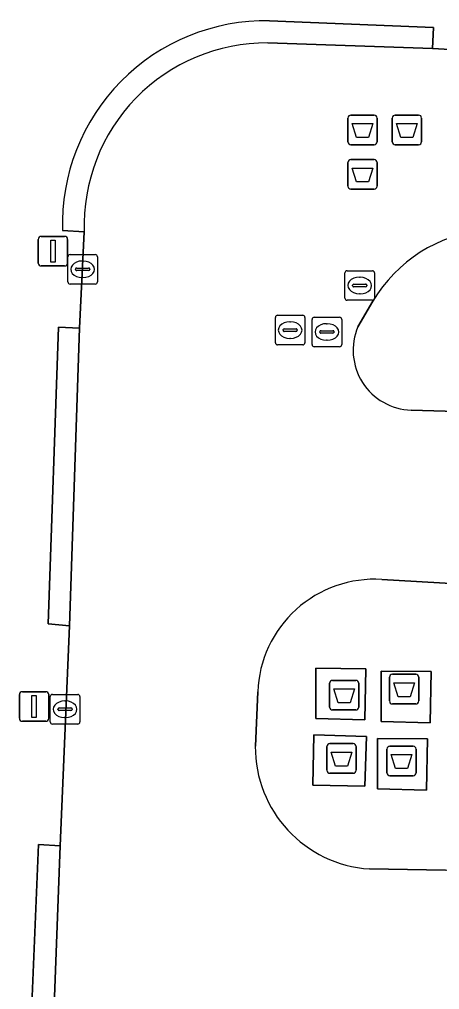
# Model space of a CAD drawing. Extents: x 160888 to 161385, y 386490 to 386908.
# Drawn here: x 161271.05 to 161285.25, y 386751.46 to 386784.23 of the extents above; entities that cross this region are included whole.
import ezdxf

# ---------------------------------------------------------------- set-up
doc = ezdxf.new("R2010")
doc.units = 0
for name, color, linetype in [('IMGEO_Afval_apart_plaats', 7, 'Continuous'), ('IMGEO_Kolk', 7, 'Continuous'), ('IMGEO_Lichtmast', 7, 'Continuous'), ('IMGEO_Rijbaan_lokaal_open', 7, 'Continuous'), ('IMGEO_Rioolput', 7, 'Continuous'), ('IMGEO_Verkeerseiland_open', 7, 'Continuous'), ('IMGEO_Voetpad_gesloten', 7, 'Continuous'), ('IMGEO_Voetpad_open', 7, 'Continuous')]:
    doc.layers.add(name, color=color, linetype=linetype)

msp = doc.modelspace()

# ---------------------------------------------------------------- linework, layer by layer
at = {"layer": 'IMGEO_Afval_apart_plaats'}
for p, q in [((161282.146, 386780.099), (161282.146, 386780.899)), ((161282.146, 386780.899), (161282.146, 386780.099)), ((161282.246, 386780.999), (161283.036, 386780.999)), ((161283.036, 386780.999), (161282.246, 386780.999)), ((161283.136, 386780.899), (161283.136, 386780.099)), ((161283.136, 386780.099), (161283.136, 386780.899)), ((161283.646, 386780.099), (161283.646, 386780.899)), ((161283.646, 386780.899), (161283.646, 386780.099)), ((161283.746, 386780.999), (161284.536, 386780.999)), ((161284.536, 386780.999), (161283.746, 386780.999)), ((161284.636, 386780.899), (161284.636, 386780.099)), ((161284.636, 386780.099), (161284.636, 386780.899)), ((161283.036, 386779.999), (161282.246, 386779.999)), ((161282.246, 386779.999), (161283.036, 386779.999)), ((161284.536, 386779.999), (161283.746, 386779.999)), ((161283.746, 386779.999), (161284.536, 386779.999)), ((161282.146, 386778.599), (161282.146, 386779.399)), ((161282.146, 386779.399), (161282.146, 386778.599)), ((161282.246, 386779.499), (161283.036, 386779.499)), ((161283.036, 386779.499), (161282.246, 386779.499)), ((161283.136, 386779.399), (161283.136, 386778.599)), ((161283.136, 386778.599), (161283.136, 386779.399)), ((161283.036, 386778.499), (161282.246, 386778.499)), ((161282.246, 386778.499), (161283.036, 386778.499)), ((161283.551, 386761.211), (161283.551, 386762.011)), ((161283.551, 386762.011), (161283.551, 386761.211)), ((161283.651, 386762.111), (161284.441, 386762.111)), ((161284.441, 386762.111), (161283.651, 386762.111)), ((161284.541, 386762.011), (161284.541, 386761.211)), ((161284.541, 386761.211), (161284.541, 386762.011)), ((161281.527, 386761.006), (161281.527, 386761.806)), ((161281.527, 386761.806), (161281.527, 386761.006)), ((161281.627, 386761.906), (161282.417, 386761.906)), ((161282.417, 386761.906), (161281.627, 386761.906)), ((161282.517, 386761.806), (161282.517, 386761.006)), ((161282.517, 386761.006), (161282.517, 386761.806)), ((161284.441, 386761.111), (161283.651, 386761.111)), ((161283.651, 386761.111), (161284.441, 386761.111)), ((161282.417, 386760.906), (161281.627, 386760.906)), ((161281.627, 386760.906), (161282.417, 386760.906)), ((161281.537, 386759.768), (161282.327, 386759.768)), ((161282.327, 386759.768), (161281.537, 386759.768)), ((161281.437, 386758.868), (161281.437, 386759.668)), ((161281.437, 386759.668), (161281.437, 386758.868)), ((161282.427, 386759.668), (161282.427, 386758.868)), ((161282.427, 386758.868), (161282.427, 386759.668)), ((161283.465, 386758.783), (161283.465, 386759.583)), ((161283.465, 386759.583), (161283.465, 386758.783)), ((161283.565, 386759.683), (161284.355, 386759.683)), ((161284.355, 386759.683), (161283.565, 386759.683)), ((161284.455, 386759.583), (161284.455, 386758.783)), ((161284.455, 386758.783), (161284.455, 386759.583)), ((161282.327, 386758.768), (161281.537, 386758.768)), ((161281.537, 386758.768), (161282.327, 386758.768)), ((161284.355, 386758.683), (161283.565, 386758.683)), ((161283.565, 386758.683), (161284.355, 386758.683))]:
    msp.add_line(p, q, dxfattribs=at)
for points in [[(161282.289, 386780.713), (161282.993, 386780.713), (161282.844, 386780.243), (161282.438, 386780.243), (161282.289, 386780.713)], [(161283.789, 386780.713), (161284.493, 386780.713), (161284.344, 386780.243), (161283.938, 386780.243), (161283.789, 386780.713)], [(161282.289, 386779.213), (161282.993, 386779.213), (161282.844, 386778.743), (161282.438, 386778.743), (161282.289, 386779.213)], [(161283.694, 386761.825), (161284.398, 386761.825), (161284.249, 386761.355), (161283.843, 386761.355), (161283.694, 386761.825)], [(161281.67, 386761.62), (161282.374, 386761.62), (161282.225, 386761.15), (161281.819, 386761.15), (161281.67, 386761.62)], [(161281.58, 386759.482), (161282.284, 386759.482), (161282.135, 386759.012), (161281.729, 386759.012), (161281.58, 386759.482)], [(161283.608, 386759.397), (161284.312, 386759.397), (161284.163, 386758.927), (161283.757, 386758.927), (161283.608, 386759.397)]]:
    msp.add_lwpolyline(points, dxfattribs=at)
for centre, start, end in [((161282.246, 386780.899), 90, 180), ((161282.246, 386780.899), 90, 180), ((161283.036, 386780.899), 0, 90), ((161283.036, 386780.899), 360, 90), ((161283.746, 386780.899), 90, 180), ((161283.746, 386780.899), 90, 180), ((161284.536, 386780.899), 0, 90), ((161284.536, 386780.899), 360, 90), ((161282.246, 386780.099), 180, 270), ((161282.246, 386780.099), 180, 270), ((161283.036, 386780.099), 270, 0), ((161283.036, 386780.099), 270, 0), ((161283.746, 386780.099), 180, 270), ((161283.746, 386780.099), 180, 270), ((161284.536, 386780.099), 270, 0), ((161284.536, 386780.099), 270, 0), ((161282.246, 386779.399), 90, 180), ((161282.246, 386779.399), 90, 180), ((161283.036, 386779.399), 0, 90), ((161283.036, 386779.399), 360, 90), ((161282.246, 386778.599), 180, 270), ((161282.246, 386778.599), 180, 270), ((161283.036, 386778.599), 270, 0), ((161283.036, 386778.599), 270, 0), ((161283.651, 386762.011), 90, 180), ((161283.651, 386762.011), 90, 180), ((161284.441, 386762.011), 0, 90), ((161284.441, 386762.011), 360, 90), ((161281.627, 386761.806), 90, 180), ((161281.627, 386761.806), 90, 180), ((161282.417, 386761.806), 0, 90), ((161282.417, 386761.806), 360, 90), ((161283.651, 386761.211), 180, 270), ((161283.651, 386761.211), 180, 270), ((161284.441, 386761.211), 270, 0), ((161284.441, 386761.211), 270, 0), ((161281.627, 386761.006), 180, 270), ((161281.627, 386761.006), 180, 270), ((161282.417, 386761.006), 270, 0), ((161282.417, 386761.006), 270, 0), ((161281.537, 386759.668), 90, 180), ((161281.537, 386759.668), 90, 180), ((161282.327, 386759.668), 0, 90), ((161282.327, 386759.668), 360, 90), ((161283.565, 386759.583), 90, 180), ((161283.565, 386759.583), 90, 180), ((161284.355, 386759.583), 0, 90), ((161284.355, 386759.583), 360, 90), ((161281.537, 386758.868), 180, 270), ((161281.537, 386758.868), 180, 270), ((161282.327, 386758.868), 270, 0), ((161282.327, 386758.868), 270, 0), ((161283.565, 386758.783), 180, 270), ((161283.565, 386758.783), 180, 270), ((161284.355, 386758.783), 270, 0), ((161284.355, 386758.783), 270, 0)]:
    msp.add_arc(centre, 0.1, start, end, dxfattribs=at)
at = {"layer": 'IMGEO_Kolk'}
for p, q in [((161272.682, 386775.365), (161272.682, 386776.217)), ((161272.757, 386776.291), (161273.609, 386776.291)), ((161273.683, 386776.217), (161273.683, 386775.365)), ((161272.941, 386775.785), (161272.941, 386775.797)), ((161272.984, 386775.834), (161273.382, 386775.834)), ((161273.17, 386776.071), (161273.195, 386776.071)), ((161273.425, 386775.797), (161273.425, 386775.785)), ((161273.379, 386775.748), (161272.981, 386775.748)), ((161273.193, 386775.511), (161273.168, 386775.511)), ((161273.609, 386775.291), (161272.757, 386775.291)), ((161272.089, 386760.504), (161272.089, 386761.356)), ((161272.164, 386761.43), (161273.016, 386761.43)), ((161273.09, 386761.356), (161273.09, 386760.504)), ((161272.577, 386761.21), (161272.602, 386761.21)), ((161272.348, 386760.924), (161272.348, 386760.936)), ((161272.786, 386760.887), (161272.388, 386760.887)), ((161272.391, 386760.973), (161272.789, 386760.973)), ((161272.832, 386760.936), (161272.832, 386760.924)), ((161273.016, 386760.43), (161272.164, 386760.43)), ((161272.6, 386760.65), (161272.575, 386760.65))]:
    msp.add_line(p, q, dxfattribs=at)
for points in [[(161272.682, 386775.365), (161272.682, 386776.217)], [(161272.757, 386776.291), (161273.609, 386776.291)], [(161273.683, 386776.217), (161273.683, 386775.365)], [(161273.609, 386775.291), (161272.757, 386775.291)], [(161272.089, 386760.504), (161272.089, 386761.356)], [(161272.164, 386761.43), (161273.016, 386761.43)], [(161273.09, 386761.356), (161273.09, 386760.504)], [(161273.016, 386760.43), (161272.164, 386760.43)]]:
    msp.add_lwpolyline(points, dxfattribs=at)
for centre, radius, start, end in [((161272.759, 386776.215), 0.0765, 91.552, 178.448), ((161272.759, 386776.215), 0.0765, 91.552, 178.448), ((161273.607, 386776.215), 0.0765, 1.552, 88.448), ((161273.607, 386776.215), 0.0765, 1.552, 88.448), ((161272.981, 386775.794), 0.0403, 85.8775, 175.7526), ((161272.978, 386775.784), 0.0366, 178.938, 274.7102), ((161273.382, 386775.791), 0.043, 264.8664, 352.4533), ((161273.386, 386775.796), 0.0386, 1.7309, 96.639), ((161272.759, 386775.367), 0.0765, 181.552, 268.448), ((161272.759, 386775.367), 0.0765, 181.552, 268.448), ((161273.607, 386775.367), 0.0765, 271.552, 358.448), ((161273.607, 386775.367), 0.0765, 271.552, 358.448), ((161272.166, 386761.354), 0.0765, 91.552, 178.448), ((161272.166, 386761.354), 0.0765, 91.552, 178.448), ((161273.014, 386761.354), 0.0765, 1.552, 88.448), ((161273.014, 386761.354), 0.0765, 1.552, 88.448), ((161272.388, 386760.933), 0.0403, 85.8775, 175.7526), ((161272.385, 386760.923), 0.0366, 178.938, 274.7102), ((161272.789, 386760.93), 0.043, 264.8664, 352.4533), ((161272.793, 386760.935), 0.0386, 1.7309, 96.639), ((161272.166, 386760.506), 0.0765, 181.552, 268.448), ((161272.166, 386760.506), 0.0765, 181.552, 268.448), ((161273.014, 386760.506), 0.0765, 271.552, 358.448), ((161273.014, 386760.506), 0.0765, 271.552, 358.448)]:
    msp.add_arc(centre, radius, start, end, dxfattribs=at)
for centre, major_axis, ratio, start_param, end_param in [((161273.169, 386775.791), (-0.387, 0.002), 0.722429, 4.712389, 7.853982), ((161273.194, 386775.791), (-0.39, 0.002), 0.717154, 1.570796, 4.712389), ((161272.576, 386760.93), (-0.387, 0.002), 0.722429, 4.712389, 7.853982), ((161272.601, 386760.93), (-0.39, 0.002), 0.717154, 1.570796, 4.712389)]:
    msp.add_ellipse(centre, major_axis=major_axis, ratio=ratio, start_param=start_param, end_param=end_param, dxfattribs=at)
at = {"layer": 'IMGEO_Lichtmast'}
for p, q in [((161271.684, 386776.003), (161271.684, 386776.803)), ((161271.684, 386776.803), (161271.684, 386776.003)), ((161271.784, 386776.903), (161272.574, 386776.903)), ((161272.574, 386776.903), (161271.784, 386776.903)), ((161272.674, 386776.803), (161272.674, 386776.003)), ((161272.674, 386776.003), (161272.674, 386776.803)), ((161272.574, 386775.903), (161271.784, 386775.903)), ((161271.784, 386775.903), (161272.574, 386775.903)), ((161271.045, 386760.624), (161271.045, 386761.424)), ((161271.045, 386761.424), (161271.045, 386760.624)), ((161271.145, 386761.524), (161271.935, 386761.524)), ((161271.935, 386761.524), (161271.145, 386761.524)), ((161272.035, 386761.424), (161272.035, 386760.624)), ((161272.035, 386760.624), (161272.035, 386761.424)), ((161271.935, 386760.524), (161271.145, 386760.524)), ((161271.145, 386760.524), (161271.935, 386760.524))]:
    msp.add_line(p, q, dxfattribs=at)
for points in [[(161272.104, 386776.778), (161272.254, 386776.778), (161272.254, 386776.028), (161272.104, 386776.028), (161272.104, 386776.778)], [(161271.465, 386761.399), (161271.615, 386761.399), (161271.615, 386760.649), (161271.465, 386760.649), (161271.465, 386761.399)]]:
    msp.add_lwpolyline(points, dxfattribs=at)
for centre, start, end in [((161271.784, 386776.803), 90, 180), ((161271.784, 386776.803), 90, 180), ((161272.574, 386776.803), 0, 90), ((161272.574, 386776.803), 360, 90), ((161271.784, 386776.003), 180, 270), ((161271.784, 386776.003), 180, 270), ((161272.574, 386776.003), 270, 0), ((161272.574, 386776.003), 270, 0), ((161271.145, 386761.424), 90, 180), ((161271.145, 386761.424), 90, 180), ((161271.935, 386761.424), 0, 90), ((161271.935, 386761.424), 360, 90), ((161271.145, 386760.624), 180, 270), ((161271.145, 386760.624), 180, 270), ((161271.935, 386760.624), 270, 0), ((161271.935, 386760.624), 270, 0)]:
    msp.add_arc(centre, 0.1, start, end, dxfattribs=at)
at = {"layer": 'IMGEO_Rijbaan_lokaal_open'}
for points in [[(161279.498, 386784.186), (161285.042, 386783.964), (161285.001, 386783.253), (161290.161, 386782.96), (161306.56, 386782.379), (161334.596, 386781.235), (161334.772, 386784.906), (161334.949, 386788.678), (161335.446, 386801.74), (161335.616, 386805.459), (161335.837, 386814.939), (161331.47, 386815.113), (161330.241, 386784.278), (161327.555, 386784.385), (161286.811, 386786.009)], [(161333.595, 386755.803), (161334.301, 386772.593), (161334.45, 386776.286), (161334.596, 386781.235), (161306.56, 386782.379), (161290.161, 386782.96), (161285.001, 386783.253), (161279.441, 386783.439)], [(161271.259, 386746.096), (161271.686, 386756.361), (161272.419, 386756.322), (161272.734, 386763.744), (161272.02, 386763.815), (161272.369, 386773.842), (161273.079, 386773.802), (161273.239, 386777.061), (161272.501, 386777.1)], [(161273.239, 386777.061), (161273.079, 386773.802), (161272.734, 386763.744), (161272.419, 386756.322), (161272.195, 386750.317), (161281.783, 386749.969), (161285.13, 386749.821), (161293.792, 386749.437), (161321.085, 386748.289), (161323.229, 386748.191), (161323.245, 386748.191)], [(161282.483, 386773.85), (161282.985, 386774.718)], [(161287.27, 386770.894), (161286.589, 386770.967), (161284.282, 386771.036)], [(161283.295, 386765.315), (161285.828, 386765.165), (161286.316, 386765.182), (161324.279, 386763.692)], [(161279.019, 386759.684), (161279.099, 386761.519)], [(161285.955, 386755.372), (161285.451, 386755.493), (161282.873, 386755.539)]]:
    msp.add_lwpolyline(points, dxfattribs=at)
for centre, radius, start, end in [((161279.374, 386777.311), 6.876, 88.9688, 181.7554), ((161279.4, 386777.275), 6.164, 89.6155, 181.9876), ((161287.294, 386772.118), 5.032, 95.9839, 148.8938), ((161284.347, 386773.059), 2.024, 157.013, 268.1688), ((161283.052, 386761.366), 3.956, 86.4805, 177.789), ((161283.138, 386759.65), 4.12, 179.527, 266.3061)]:
    msp.add_arc(centre, radius, start, end, dxfattribs=at)
at = {"layer": 'IMGEO_Rioolput'}
for p, q in [((161282.048, 386774.818), (161282.048, 386775.67)), ((161282.123, 386775.744), (161282.975, 386775.744)), ((161282.536, 386775.524), (161282.561, 386775.524)), ((161283.049, 386775.67), (161283.049, 386774.818)), ((161282.307, 386775.238), (161282.307, 386775.25)), ((161282.745, 386775.201), (161282.347, 386775.201)), ((161282.35, 386775.287), (161282.748, 386775.287)), ((161282.791, 386775.25), (161282.791, 386775.238)), ((161282.559, 386774.964), (161282.534, 386774.964)), ((161282.975, 386774.744), (161282.123, 386774.744)), ((161279.695, 386773.311), (161279.695, 386774.163)), ((161279.77, 386774.237), (161280.622, 386774.237)), ((161280.696, 386774.163), (161280.696, 386773.311)), ((161281.012, 386774.174), (161281.864, 386774.174)), ((161280.183, 386774.017), (161280.208, 386774.017)), ((161280.937, 386773.248), (161280.937, 386774.1)), ((161281.425, 386773.954), (161281.45, 386773.954)), ((161281.938, 386774.1), (161281.938, 386773.248)), ((161279.954, 386773.731), (161279.954, 386773.743)), ((161280.392, 386773.694), (161279.994, 386773.694)), ((161279.997, 386773.78), (161280.395, 386773.78)), ((161280.438, 386773.743), (161280.438, 386773.731)), ((161281.196, 386773.668), (161281.196, 386773.68)), ((161281.634, 386773.631), (161281.236, 386773.631)), ((161281.239, 386773.717), (161281.637, 386773.717)), ((161281.68, 386773.68), (161281.68, 386773.668)), ((161280.622, 386773.237), (161279.77, 386773.237)), ((161280.206, 386773.457), (161280.181, 386773.457)), ((161281.864, 386773.174), (161281.012, 386773.174)), ((161281.448, 386773.394), (161281.423, 386773.394))]:
    msp.add_line(p, q, dxfattribs=at)
for points in [[(161282.048, 386774.818), (161282.048, 386775.67)], [(161282.123, 386775.744), (161282.975, 386775.744)], [(161283.049, 386775.67), (161283.049, 386774.818)], [(161282.975, 386774.744), (161282.123, 386774.744)], [(161279.695, 386773.311), (161279.695, 386774.163)], [(161279.77, 386774.237), (161280.622, 386774.237)], [(161280.696, 386774.163), (161280.696, 386773.311)], [(161281.012, 386774.174), (161281.864, 386774.174)], [(161280.937, 386773.248), (161280.937, 386774.1)], [(161281.938, 386774.1), (161281.938, 386773.248)], [(161280.622, 386773.237), (161279.77, 386773.237)], [(161281.864, 386773.174), (161281.012, 386773.174)]]:
    msp.add_lwpolyline(points, dxfattribs=at)
for centre, radius, start, end in [((161282.125, 386775.668), 0.0765, 91.552, 178.448), ((161282.125, 386775.668), 0.0765, 91.552, 178.448), ((161282.973, 386775.668), 0.0765, 1.552, 88.448), ((161282.973, 386775.668), 0.0765, 1.552, 88.448), ((161282.347, 386775.247), 0.0403, 85.8775, 175.7526), ((161282.344, 386775.237), 0.0366, 178.938, 274.7102), ((161282.748, 386775.244), 0.043, 264.8664, 352.4533), ((161282.752, 386775.249), 0.0386, 1.7309, 96.639), ((161282.125, 386774.82), 0.0765, 181.552, 268.448), ((161282.125, 386774.82), 0.0765, 181.552, 268.448), ((161282.973, 386774.82), 0.0765, 271.552, 358.448), ((161282.973, 386774.82), 0.0765, 271.552, 358.448), ((161279.772, 386774.161), 0.0765, 91.552, 178.448), ((161279.772, 386774.161), 0.0765, 91.552, 178.448), ((161280.62, 386774.161), 0.0765, 1.552, 88.448), ((161280.62, 386774.161), 0.0765, 1.552, 88.448), ((161281.014, 386774.098), 0.0765, 91.552, 178.448), ((161281.014, 386774.098), 0.0765, 91.552, 178.448), ((161281.862, 386774.098), 0.0765, 1.552, 88.448), ((161281.862, 386774.098), 0.0765, 1.552, 88.448), ((161279.994, 386773.74), 0.0403, 85.8775, 175.7526), ((161279.991, 386773.73), 0.0366, 178.938, 274.7102), ((161280.395, 386773.737), 0.043, 264.8664, 352.4533), ((161280.399, 386773.742), 0.0386, 1.7309, 96.639), ((161281.236, 386773.677), 0.0403, 85.8775, 175.7526), ((161281.233, 386773.667), 0.0366, 178.938, 274.7102), ((161281.637, 386773.674), 0.043, 264.8664, 352.4533), ((161281.641, 386773.679), 0.0386, 1.7309, 96.639), ((161279.772, 386773.313), 0.0765, 181.552, 268.448), ((161279.772, 386773.313), 0.0765, 181.552, 268.448), ((161280.62, 386773.313), 0.0765, 271.552, 358.448), ((161280.62, 386773.313), 0.0765, 271.552, 358.448), ((161281.014, 386773.25), 0.0765, 181.552, 268.448), ((161281.014, 386773.25), 0.0765, 181.552, 268.448), ((161281.862, 386773.25), 0.0765, 271.552, 358.448), ((161281.862, 386773.25), 0.0765, 271.552, 358.448)]:
    msp.add_arc(centre, radius, start, end, dxfattribs=at)
for centre, major_axis, ratio, start_param, end_param in [((161282.535, 386775.244), (-0.387, 0.002), 0.722429, 4.712389, 7.853982), ((161282.56, 386775.244), (-0.39, 0.002), 0.717154, 1.570796, 4.712389), ((161280.182, 386773.737), (-0.387, 0.002), 0.722429, 4.712389, 7.853982), ((161280.207, 386773.737), (-0.39, 0.002), 0.717154, 1.570796, 4.712389), ((161281.424, 386773.674), (-0.387, 0.002), 0.722429, 4.712389, 7.853982), ((161281.449, 386773.674), (-0.39, 0.002), 0.717154, 1.570796, 4.712389)]:
    msp.add_ellipse(centre, major_axis=major_axis, ratio=ratio, start_param=start_param, end_param=end_param, dxfattribs=at)
at = {"layer": 'IMGEO_Verkeerseiland_open'}
for points in [[(161284.282, 386771.036), (161286.589, 386770.967), (161286.769, 386777.123)], [(161282.985, 386774.718), (161282.483, 386773.85)], [(161285.828, 386765.165), (161283.295, 386765.315)], [(161279.099, 386761.519), (161279.019, 386759.684)], [(161282.873, 386755.539), (161285.451, 386755.493)]]:
    msp.add_lwpolyline(points, dxfattribs=at)
for points in [[(161282.754, 386762.3), (161282.723, 386760.569), (161281.064, 386760.614), (161281.065, 386762.316)], [(161283.275, 386762.222), (161284.964, 386762.206), (161284.933, 386760.474), (161283.274, 386760.519)], [(161282.78, 386760.008), (161282.718, 386758.336), (161280.96, 386758.371), (161281.001, 386760.066)], [(161283.151, 386759.943), (161284.84, 386759.927), (161284.809, 386758.195), (161283.15, 386758.24)]]:
    msp.add_lwpolyline(points, close=True, dxfattribs=at)
for centre, radius, start, end in [((161287.294, 386772.118), 5.032, 95.9839, 148.8938), ((161284.347, 386773.059), 2.024, 157.013, 268.1688), ((161283.052, 386761.366), 3.956, 86.4805, 177.789), ((161283.138, 386759.65), 4.12, 179.527, 266.3061)]:
    msp.add_arc(centre, radius, start, end, dxfattribs=at)
at = {"layer": 'IMGEO_Voetpad_gesloten'}
for points in [[(161282.754, 386762.3), (161281.065, 386762.316), (161281.064, 386760.614), (161282.723, 386760.569)], [(161284.964, 386762.206), (161283.275, 386762.222), (161283.274, 386760.519), (161284.933, 386760.474)], [(161282.78, 386760.008), (161281.001, 386760.066), (161280.96, 386758.371), (161282.718, 386758.336)], [(161284.84, 386759.927), (161283.151, 386759.943), (161283.15, 386758.24), (161284.809, 386758.195)]]:
    msp.add_lwpolyline(points, close=True, dxfattribs=at)
at = {"layer": 'IMGEO_Voetpad_open'}
for points in [[(161279.441, 386783.439), (161285.001, 386783.253), (161285.042, 386783.964), (161279.498, 386784.186)], [(161272.501, 386777.1), (161273.239, 386777.061)]]:
    msp.add_lwpolyline(points, dxfattribs=at)
for points in [[(161273.079, 386773.802), (161272.369, 386773.842), (161272.02, 386763.815), (161272.734, 386763.744)], [(161271.734, 386745.267), (161271.957, 386745.254), (161272.195, 386750.317), (161272.419, 386756.322), (161271.686, 386756.361), (161271.259, 386746.096), (161271.226, 386745.297), (161271.405, 386745.286)]]:
    msp.add_lwpolyline(points, close=True, dxfattribs=at)
for centre, radius, start, end in [((161279.374, 386777.311), 6.876, 88.9688, 181.7554), ((161279.4, 386777.275), 6.164, 89.6155, 181.9876)]:
    msp.add_arc(centre, radius, start, end, dxfattribs=at)

doc.saveas('drawing.dxf')
